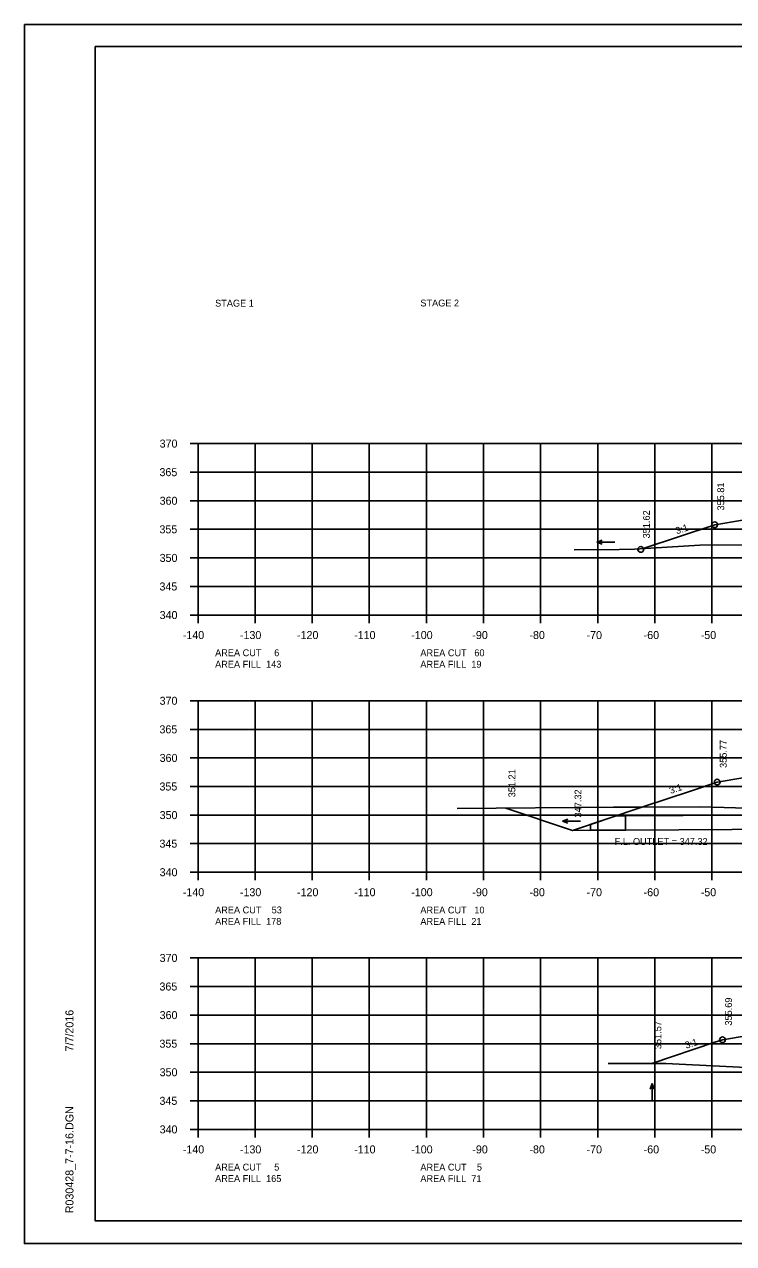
# Model space of a CAD drawing. Extents: x 1374859 to 1376773, y 382242 to 389804.
# Drawn here: x 1375964.2 to 1376088.4, y 382455.1 to 382668.4 of the extents above; entities that cross this region are included whole.
import ezdxf

# ---------------------------------------------------------------- set-up
doc = ezdxf.new("R2010")
doc.units = 0
for name, color, linetype in [('R_Axis', 7, 'Continuous'), ('R_Axis Annot', 7, 'Continuous'), ('R_Border', 7, 'Continuous'), ('R_Draft', 7, 'Continuous'), ('R_Exist Surface', 7, 'Continuous'), ('R_Fin Surface', 7, 'Continuous'), ('R_Grid', 7, 'Continuous'), ('R_No Plot', 7, 'Continuous'), ('R_Water', 7, 'Continuous'), ('R_Water Annot', 7, 'Continuous'), ('R_Xsect Elev', 7, 'Continuous'), ('R_Xsect Slope', 7, 'Continuous')]:
    doc.layers.add(name, color=color, linetype=linetype)

msp = doc.modelspace()

# ---------------------------------------------------------------- linework, layer by layer
at = {"layer": 'R_Axis'}
for p, q in [((1375993.17, 382595.06), (1375994.57, 382595.06)), ((1375994.57, 382565.06), (1375994.57, 382595.06)), ((1375993.17, 382590.06), (1375994.57, 382590.06)), ((1375993.17, 382585.06), (1375994.57, 382585.06)), ((1375993.17, 382580.06), (1375994.57, 382580.06)), ((1375993.17, 382575.06), (1375994.57, 382575.06)), ((1375993.17, 382570.06), (1375994.57, 382570.06)), ((1375993.17, 382565.06), (1375994.57, 382565.06)), ((1375994.57, 382565.06), (1376274.57, 382565.06)), ((1375994.57, 382563.66), (1375994.57, 382565.06)), ((1376004.57, 382563.66), (1376004.57, 382565.06)), ((1376014.57, 382563.66), (1376014.57, 382565.06)), ((1376024.57, 382563.66), (1376024.57, 382565.06)), ((1376034.57, 382563.66), (1376034.57, 382565.06)), ((1376044.57, 382563.66), (1376044.57, 382565.06)), ((1376054.57, 382563.66), (1376054.57, 382565.06)), ((1376064.57, 382563.66), (1376064.57, 382565.06)), ((1376074.57, 382563.66), (1376074.57, 382565.06)), ((1376084.57, 382563.66), (1376084.57, 382565.06)), ((1375993.17, 382550.06), (1375994.57, 382550.06)), ((1375994.57, 382520.06), (1375994.57, 382550.06)), ((1375993.17, 382545.06), (1375994.57, 382545.06)), ((1375993.17, 382540.06), (1375994.57, 382540.06)), ((1375993.17, 382535.06), (1375994.57, 382535.06)), ((1375993.17, 382530.06), (1375994.57, 382530.06)), ((1375993.17, 382525.06), (1375994.57, 382525.06)), ((1375993.17, 382520.06), (1375994.57, 382520.06)), ((1375994.57, 382520.06), (1376274.57, 382520.06)), ((1375994.57, 382518.66), (1375994.57, 382520.06)), ((1376004.57, 382518.66), (1376004.57, 382520.06)), ((1376014.57, 382518.66), (1376014.57, 382520.06)), ((1376024.57, 382518.66), (1376024.57, 382520.06)), ((1376034.57, 382518.66), (1376034.57, 382520.06)), ((1376044.57, 382518.66), (1376044.57, 382520.06)), ((1376054.57, 382518.66), (1376054.57, 382520.06)), ((1376064.57, 382518.66), (1376064.57, 382520.06)), ((1376074.57, 382518.66), (1376074.57, 382520.06)), ((1376084.57, 382518.66), (1376084.57, 382520.06)), ((1375993.17, 382505.06), (1375994.57, 382505.06)), ((1375994.57, 382475.06), (1375994.57, 382505.06)), ((1375993.17, 382500.06), (1375994.57, 382500.06)), ((1375993.17, 382495.06), (1375994.57, 382495.06)), ((1375993.17, 382490.06), (1375994.57, 382490.06)), ((1375993.17, 382485.06), (1375994.57, 382485.06)), ((1375993.17, 382480.06), (1375994.57, 382480.06)), ((1375993.17, 382475.06), (1375994.57, 382475.06)), ((1375994.57, 382475.06), (1376274.57, 382475.06)), ((1375994.57, 382473.66), (1375994.57, 382475.06)), ((1376004.57, 382473.66), (1376004.57, 382475.06)), ((1376014.57, 382473.66), (1376014.57, 382475.06)), ((1376024.57, 382473.66), (1376024.57, 382475.06)), ((1376034.57, 382473.66), (1376034.57, 382475.06)), ((1376044.57, 382473.66), (1376044.57, 382475.06)), ((1376054.57, 382473.66), (1376054.57, 382475.06)), ((1376064.57, 382473.66), (1376064.57, 382475.06)), ((1376074.57, 382473.66), (1376074.57, 382475.06)), ((1376084.57, 382473.66), (1376084.57, 382475.06))]:
    msp.add_line(p, q, dxfattribs=at)
at = {"layer": 'R_Border'}
for p, q in [((1375976.57, 382664.52), (1376292.75, 382664.52)), ((1375976.57, 382459.06), (1375976.57, 382664.52)), ((1375976.57, 382459.06), (1375976.57, 382459.06)), ((1376292.75, 382459.06), (1375976.57, 382459.06))]:
    msp.add_line(p, q, dxfattribs=at)
at = {"layer": 'R_Draft'}
for p in [(1376072.29, 382531.43), (1376063.3, 382527.41)]:
    msp.add_line(p, (1376060.15, 382527.38), dxfattribs=at)
msp.add_lwpolyline([(1376069.44, 382529.91), (1376190.81, 382530.65), (1376190.82, 382528.15), (1376069.44, 382527.41)], close=True, dxfattribs=at)
at = {"layer": 'R_Exist Surface'}
for points in [[(1376060.43, 382576.48), (1376068.34, 382576.55), (1376071, 382576.59), (1376082.43, 382577.26), (1376101.6, 382577.35), (1376109.94, 382581.24), (1376116.08, 382584.23), (1376119.45, 382584.36), (1376124.3, 382584.58), (1376129.36, 382584.71), (1376136.25, 382584.9), (1376143.14, 382584.76), (1376148.34, 382584.64), (1376153.09, 382584.37), (1376159.76, 382583.99), (1376162.71, 382583.21), (1376183.39, 382577.86), (1376192.2, 382577.96), (1376195.38, 382577.66), (1376206.34, 382577.64), (1376215.62, 382577.22), (1376232.89, 382574.07), (1376241.89, 382573.61)], [(1376039.96, 382531.19), (1376067.34, 382531.43), (1376071.67, 382531.42), (1376082.62, 382531.5), (1376100.88, 382530.96), (1376113.85, 382538.06), (1376115.92, 382539.07), (1376116.51, 382539.09), (1376124.08, 382539.47), (1376125.36, 382539.51), (1376136.06, 382539.8), (1376146.32, 382539.6), (1376148.13, 382539.56), (1376149.85, 382539.46), (1376159.74, 382538.88), (1376167.63, 382536.86), (1376184.86, 382532.4), (1376190.34, 382532.46), (1376195.12, 382532.01), (1376202.33, 382531.99), (1376216.67, 382531.33), (1376228.19, 382529.24), (1376248.39, 382528.21)], [(1376066.39, 382486.59), (1376071.92, 382486.61), (1376076.47, 382486.62), (1376098.8, 382485.46), (1376099.17, 382485.43), (1376099.77, 382485.76), (1376115.84, 382494), (1376116.61, 382494.04), (1376123.71, 382494.34), (1376129.97, 382494.5), (1376135.74, 382494.65), (1376142.07, 382494.49), (1376147.81, 382494.31), (1376154.29, 382493.86), (1376159.29, 382493.47), (1376172.24, 382488.78), (1376185.93, 382485.51), (1376188.76, 382484.85), (1376191.74, 382484.52), (1376194.65, 382484.39), (1376209.05, 382484.05), (1376217.85, 382483.96), (1376220.59, 382483.85), (1376242.24, 382483.37)]]:
    msp.add_lwpolyline(points, dxfattribs=at)
at = {"layer": 'R_Fin Surface'}
for points in [[(1376072.5, 382576.68), (1376085.05, 382580.86), (1376099.62, 382583.29), (1376107.05, 382584.53), (1376115.05, 382584.85), (1376134.59, 382585.24), (1376146.59, 382585), (1376154.59, 382584.68), (1376162.02, 382583.44), (1376176.59, 382581.02), (1376198.85, 382573.59), (1376210.43, 382577.45)], [(1376048.48, 382531.27), (1376060.15, 382527.38), (1376072.29, 382531.43), (1376080.97, 382534.32), (1376085.49, 382535.83), (1376094.81, 382537.38), (1376100.06, 382538.25), (1376104.81, 382539.05), (1376107.49, 382539.49), (1376112.61, 382539.7), (1376115.49, 382539.81), (1376127.99, 382540.06), (1376134.59, 382540.2), (1376142.27, 382540.04), (1376146.59, 382539.96), (1376151.71, 382539.75), (1376154.59, 382539.64), (1376159.34, 382538.84), (1376162.02, 382538.4), (1376171.34, 382536.84), (1376176.59, 382535.97), (1376199.86, 382528.21), (1376248.39, 382528.21)], [(1376074.05, 382486.62), (1376085.1, 382490.31), (1376086.41, 382490.74), (1376099.23, 382492.88), (1376100.98, 382493.17), (1376107.52, 382494.26), (1376108.41, 382494.41), (1376115.45, 382494.69), (1376116.41, 382494.73), (1376132.53, 382495.05), (1376134.59, 382495.09), (1376145.15, 382494.88), (1376146.59, 382494.85), (1376153.63, 382494.57), (1376154.59, 382494.53), (1376161.12, 382493.44), (1376162.02, 382493.3), (1376174.84, 382491.16), (1376176.59, 382490.87), (1376189, 382486.73), (1376196.12, 382484.36)]]:
    msp.add_lwpolyline(points, dxfattribs=at)
at = {"layer": 'R_Grid'}
for p, q in [((1375994.57, 382595.06), (1376274.57, 382595.06)), ((1375994.57, 382565.06), (1375994.57, 382595.06)), ((1376004.57, 382565.06), (1376004.57, 382595.06)), ((1376014.57, 382565.06), (1376014.57, 382595.06)), ((1376024.57, 382565.06), (1376024.57, 382595.06)), ((1376034.57, 382565.06), (1376034.57, 382595.06)), ((1376044.57, 382565.06), (1376044.57, 382595.06)), ((1376054.57, 382565.06), (1376054.57, 382595.06)), ((1376064.57, 382565.06), (1376064.57, 382595.06)), ((1376074.57, 382565.06), (1376074.57, 382595.06)), ((1376084.57, 382565.06), (1376084.57, 382595.06)), ((1375994.57, 382590.06), (1376274.57, 382590.06)), ((1375994.57, 382585.06), (1376274.57, 382585.06)), ((1375994.57, 382580.06), (1376274.57, 382580.06)), ((1375994.57, 382575.06), (1376274.57, 382575.06)), ((1375994.57, 382570.06), (1376274.57, 382570.06)), ((1375994.57, 382565.06), (1376274.57, 382565.06)), ((1375994.57, 382550.06), (1376274.57, 382550.06)), ((1375994.57, 382520.06), (1375994.57, 382550.06)), ((1376004.57, 382520.06), (1376004.57, 382550.06)), ((1376014.57, 382520.06), (1376014.57, 382550.06)), ((1376024.57, 382520.06), (1376024.57, 382550.06)), ((1376034.57, 382520.06), (1376034.57, 382550.06)), ((1376044.57, 382520.06), (1376044.57, 382550.06)), ((1376054.57, 382520.06), (1376054.57, 382550.06)), ((1376064.57, 382520.06), (1376064.57, 382550.06)), ((1376074.57, 382520.06), (1376074.57, 382550.06)), ((1376084.57, 382520.06), (1376084.57, 382550.06)), ((1375994.57, 382545.06), (1376274.57, 382545.06)), ((1375994.57, 382540.06), (1376274.57, 382540.06)), ((1375994.57, 382535.06), (1376274.57, 382535.06)), ((1375994.57, 382530.06), (1376274.57, 382530.06)), ((1375994.57, 382525.06), (1376274.57, 382525.06)), ((1375994.57, 382520.06), (1376274.57, 382520.06)), ((1375994.57, 382505.06), (1376274.57, 382505.06)), ((1375994.57, 382475.06), (1375994.57, 382505.06)), ((1376004.57, 382475.06), (1376004.57, 382505.06)), ((1376014.57, 382475.06), (1376014.57, 382505.06)), ((1376024.57, 382475.06), (1376024.57, 382505.06)), ((1376034.57, 382475.06), (1376034.57, 382505.06)), ((1376044.57, 382475.06), (1376044.57, 382505.06)), ((1376054.57, 382475.06), (1376054.57, 382505.06)), ((1376064.57, 382475.06), (1376064.57, 382505.06)), ((1376074.57, 382475.06), (1376074.57, 382505.06)), ((1376084.57, 382475.06), (1376084.57, 382505.06)), ((1375994.57, 382500.06), (1376274.57, 382500.06)), ((1375994.57, 382495.06), (1376274.57, 382495.06)), ((1375994.57, 382490.06), (1376274.57, 382490.06)), ((1375994.57, 382485.06), (1376274.57, 382485.06)), ((1375994.57, 382480.06), (1376274.57, 382480.06)), ((1375994.57, 382475.06), (1376274.57, 382475.06))]:
    msp.add_line(p, q, dxfattribs=at)
at = {"layer": 'R_No Plot'}
for p, q in [((1375964.17, 382668.41), (1376297.5, 382668.41)), ((1375964.17, 382455.08), (1376297.5, 382455.08))]:
    msp.add_line(p, q, dxfattribs=at)
for points in [[(1375964.16, 382668.41), (1376297.5, 382668.41), (1376297.5, 382455.08), (1375964.16, 382455.08)], [(1376210.49, 382664.52), (1376210.49, 382654.64), (1376246.22, 382654.64), (1376246.22, 382651.72), (1376269.42, 382651.72), (1376269.42, 382627.39), (1376292.75, 382627.39), (1376292.75, 382459.06), (1375976.57, 382459.06), (1375976.57, 382664.52)]]:
    msp.add_lwpolyline(points, close=True, dxfattribs=at)
for centre in [(1376085.05, 382580.86), (1376072.1, 382576.55), (1376085.49, 382535.83), (1376086.41, 382490.74)]:
    msp.add_circle(centre, 0.5, dxfattribs=at)
at = {"layer": 'R_Water'}
msp.add_lwpolyline([(1376069.44, 382529.91), (1376069.44, 382527.41), (1376063.3, 382527.41), (1376063.3, 382528.43), (1376067.8, 382529.91)], close=True, dxfattribs=at)
at = {"layer": 'R_Water Annot'}
for p, q in [((1376064.41, 382577.79), (1376065.37, 382578.14)), ((1376067.55, 382577.79), (1376064.41, 382577.79)), ((1376064.41, 382577.79), (1376065.37, 382577.44)), ((1376058.4, 382529), (1376059.36, 382529.35)), ((1376061.54, 382529), (1376058.4, 382529)), ((1376058.4, 382529), (1376059.36, 382528.65)), ((1376074.1, 382483.09), (1376073.75, 382482.12)), ((1376074.1, 382479.94), (1376074.1, 382483.09)), ((1376074.1, 382483.09), (1376074.45, 382482.12))]:
    msp.add_line(p, q, dxfattribs=at)

# ---------------------------------------------------------------- texts
at = {"layer": 'R_Axis Annot'}
for s, p in [('STAGE 1', (1375997.57, 382619.03)), ('STAGE 2', (1376033.51, 382619.06))]:
    msp.add_text(s, height=1.2, rotation=360, dxfattribs=at).set_placement(p)
for s, height, p in [('370', 1.4, (1375987.85, 382594.36)), ('365', 1.4, (1375987.82, 382589.36)), ('360', 1.4, (1375987.85, 382584.36)), ('355', 1.4, (1375987.82, 382579.36)), ('350', 1.4, (1375987.85, 382574.36)), ('345', 1.4, (1375987.82, 382569.36)), ('340', 1.4, (1375987.85, 382564.36)), ('-140', 1.4, (1375991.91, 382560.86)), ('-130', 1.4, (1376001.91, 382560.86)), ('-120', 1.4, (1376011.91, 382560.86)), ('-110', 1.4, (1376021.91, 382560.86)), ('-100', 1.4, (1376031.91, 382560.86)), ('-90', 1.4, (1376042.61, 382560.86)), ('-80', 1.4, (1376052.61, 382560.86)), ('-70', 1.4, (1376062.61, 382560.86)), ('-60', 1.4, (1376072.61, 382560.86)), ('-50', 1.4, (1376082.61, 382560.86)), ('AREA CUT     6', 1.2, (1375997.57, 382557.86)), ('AREA FILL  143', 1.2, (1375997.57, 382555.86)), ('AREA CUT   60', 1.2, (1376033.51, 382557.85)), ('AREA FILL  19', 1.2, (1376033.51, 382555.85)), ('370', 1.4, (1375987.85, 382549.36)), ('365', 1.4, (1375987.82, 382544.36)), ('360', 1.4, (1375987.85, 382539.36)), ('355', 1.4, (1375987.82, 382534.36)), ('350', 1.4, (1375987.85, 382529.36)), ('345', 1.4, (1375987.82, 382524.36)), ('340', 1.4, (1375987.85, 382519.36)), ('-140', 1.4, (1375991.91, 382515.86)), ('-130', 1.4, (1376001.91, 382515.86)), ('-120', 1.4, (1376011.91, 382515.86)), ('-110', 1.4, (1376021.91, 382515.86)), ('-100', 1.4, (1376031.91, 382515.86)), ('-90', 1.4, (1376042.61, 382515.86)), ('-80', 1.4, (1376052.61, 382515.86)), ('-70', 1.4, (1376062.61, 382515.86)), ('-60', 1.4, (1376072.61, 382515.86)), ('-50', 1.4, (1376082.61, 382515.86)), ('AREA CUT    53', 1.2, (1375997.57, 382512.86)), ('AREA CUT   10', 1.2, (1376033.51, 382512.85)), ('AREA FILL  178', 1.2, (1375997.57, 382510.86)), ('AREA FILL  21', 1.2, (1376033.51, 382510.85)), ('370', 1.4, (1375987.85, 382504.36)), ('365', 1.4, (1375987.82, 382499.36)), ('360', 1.4, (1375987.85, 382494.36)), ('355', 1.4, (1375987.82, 382489.36)), ('350', 1.4, (1375987.85, 382484.36)), ('345', 1.4, (1375987.82, 382479.36)), ('340', 1.4, (1375987.85, 382474.36)), ('-140', 1.4, (1375991.91, 382470.86)), ('-130', 1.4, (1376001.91, 382470.86)), ('-120', 1.4, (1376011.91, 382470.86)), ('-110', 1.4, (1376021.91, 382470.86)), ('-100', 1.4, (1376031.91, 382470.86)), ('-90', 1.4, (1376042.61, 382470.86)), ('-80', 1.4, (1376052.61, 382470.86)), ('-70', 1.4, (1376062.61, 382470.86)), ('-60', 1.4, (1376072.61, 382470.86)), ('-50', 1.4, (1376082.61, 382470.86)), ('AREA CUT     5', 1.2, (1375997.57, 382467.86)), ('AREA CUT    5', 1.2, (1376033.51, 382467.85)), ('AREA FILL  165', 1.2, (1375997.57, 382465.86)), ('AREA FILL  71', 1.2, (1376033.51, 382465.85))]:
    msp.add_text(s, height=height, dxfattribs=at).set_placement(p)
at = {"layer": 'R_Border'}
for s, p in [('7/7/2016', (1375972.76, 382488.7)), ('R030428_7-7-16.DGN', (1375972.76, 382460.38))]:
    msp.add_text(s, height=1.4, rotation=90, dxfattribs=at).set_placement(p)
at = {"layer": 'R_Water'}
msp.add_text('F.L. OUTLET = 347.32', height=1.2, dxfattribs=at).set_placement((1376067.53, 382524.84))
at = {"layer": 'R_Xsect Elev'}
for s, p in [('355.81', (1376086.71, 382583.35)), ('351.62', (1376073.7, 382578.47)), ('355.77', (1376087.15, 382538.31)), ('351.21', (1376050.14, 382533.17)), ('347.32', (1376061.71, 382529.64)), ('355.69', (1376088.07, 382493.22)), ('351.57', (1376075.71, 382489.1))]:
    msp.add_text(s, height=1.2, rotation=90, dxfattribs=at).set_placement(p)
at = {"layer": 'R_Xsect Slope'}
for p in [(1376078.42, 382579.18), (1376077.34, 382533.75), (1376080.07, 382489.16)]:
    msp.add_text('3:1', height=1.2, rotation=18.4349, dxfattribs=at).set_placement(p)

doc.saveas('drawing.dxf')
